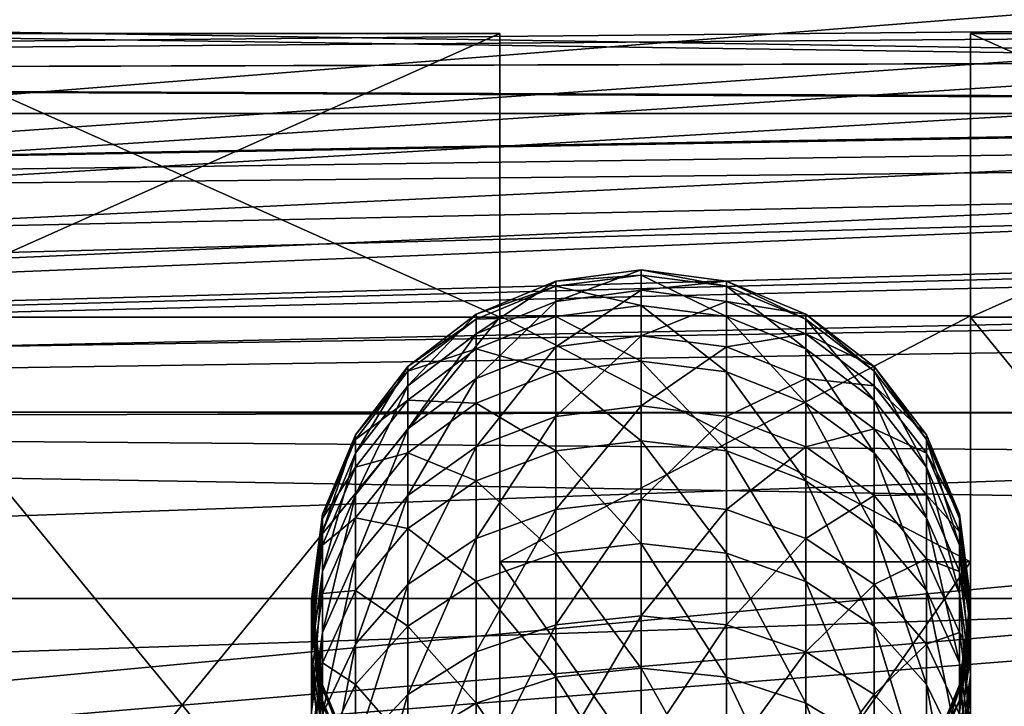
# Model space of a CAD drawing. Extents: x 0 to 200, y 18 to 95.
# Tile 358 of 491: x 152.76 to 156.94, y 53.37 to 56.28. Entities that reach past the tile are written whole.
import ezdxf

# ---------------------------------------------------------------- set-up
doc = ezdxf.new("R2010")
doc.units = 0

msp = doc.modelspace()

# ---------------------------------------------------------------- linework, layer by layer
for points in [[(105.686966, 56.886276, 43.411808), (174.799988, 57.227016, 46), (174.799988, 55.887272, 41)], [(174.799988, 57.227016, 46), (110.863342, 56.886276, 48.588192), (174.799988, 55.887272, 51)], [(105.686966, 56.886276, 43.411808), (174.799988, 55.887272, 41), (103.275146, 55.887272, 41)], [(174.799988, 55.887272, 51), (110.863342, 56.886276, 48.588192), (113.275154, 55.887272, 51)], [(164.14772, 56.86945, 44.597908), (164.127975, 56.891327, 44.710186), (136.799988, 56.044212, 42.075359)], [(164.127975, 56.891327, 44.710186), (136.799988, 56.582069, 43.253109), (136.799988, 56.044212, 42.075359)], [(135.799988, 56.849285, 38.829788), (160.991943, 56.623676, 38.559963), (135.799988, 54.627644, 36.553799)], [(161.265961, 56.281178, 53.875412), (135.799988, 56.849285, 53.170212), (135.799988, 54.627644, 55.446201)], [(160.822159, 56.833359, 53.157978), (135.799988, 56.849285, 53.170212), (161.265961, 56.281178, 53.875412)], [(164.328964, 56.668659, 43.567337), (164.14772, 56.86945, 44.597908), (136.799988, 56.044212, 42.075359)], [(136.799988, 56.582069, 48.746891), (164.326447, 56.671448, 48.42181), (136.799988, 56.044212, 49.924641)], [(164.326447, 56.671448, 48.42181), (164.653549, 56.307484, 49.55072), (136.799988, 56.044212, 49.924641)], [(164.693375, 56.263088, 42.337776), (164.328964, 56.668659, 43.567337), (136.799988, 56.044212, 42.075359)], [(160.991943, 56.623676, 38.559963), (161.171005, 56.401752, 38.265392), (135.799988, 54.627644, 36.553799)], [(161.171005, 56.401752, 38.265392), (161.58165, 55.865784, 37.706028), (135.799988, 54.627644, 36.553799)], [(164.653549, 56.307484, 49.55072), (164.82132, 56.119263, 49.958858), (136.799988, 56.044212, 49.924641)], [(161.377853, 56.134304, 54.025085), (161.265961, 56.281178, 53.875412), (135.799988, 54.627644, 55.446201)], [(164.820618, 56.120007, 42.041084), (164.693375, 56.263088, 42.337776), (136.799988, 56.044212, 42.075359)], [(152.099991, 56.227016, 46), (154.799988, 55.021244, 41.5), (152.099991, 55.021244, 41.5)], [(152.099991, 56.227016, 46), (154.799988, 56.227016, 46), (154.799988, 55.021244, 41.5)], [(154.799988, 56.227016, 46), (152.099991, 56.227016, 46), (152.099991, 55.021244, 50.5)], [(154.799988, 55.021244, 50.5), (154.799988, 56.227016, 46), (152.099991, 55.021244, 50.5)], [(154.799988, 55.027016, 46), (154.799988, 56.227016, 46), (154.799988, 53.982014, 49.900002)], [(154.799988, 56.227016, 46), (154.799988, 55.021244, 50.5), (154.799988, 53.982014, 49.900002)], [(154.799988, 56.227016, 46), (154.799988, 55.027016, 46), (154.799988, 55.021244, 41.5)], [(156.799988, 55.027016, 46), (156.799988, 56.227016, 46), (156.799988, 53.982014, 42.099998)], [(156.799988, 56.227016, 46), (156.799988, 55.021244, 41.5), (156.799988, 53.982014, 42.099998)], [(156.799988, 56.227016, 46), (159.5, 55.021244, 41.5), (156.799988, 55.021244, 41.5)], [(156.799988, 56.227016, 46), (159.5, 56.227016, 46), (159.5, 55.021244, 41.5)], [(156.799988, 56.227016, 46), (156.799988, 55.027016, 46), (156.799988, 55.021244, 50.5)], [(159.5, 56.227016, 46), (156.799988, 56.227016, 46), (156.799988, 55.021244, 50.5)], [(159.5, 55.021244, 50.5), (159.5, 56.227016, 46), (156.799988, 55.021244, 50.5)], [(162.000732, 55.316753, 54.858215), (161.377853, 56.134304, 54.025085), (135.799988, 54.627644, 55.446201)], [(164.820618, 56.120007, 42.041084), (136.799988, 56.044212, 42.075359), (164.994949, 55.923965, 41.634575)], [(136.799988, 56.044212, 49.924641), (164.82132, 56.119263, 49.958858), (164.989471, 55.930599, 50.36795)], [(164.994949, 55.923965, 41.634575), (136.799988, 56.044212, 42.075359), (136.799988, 55.429237, 40.728752)], [(136.799988, 56.044212, 49.924641), (164.989471, 55.930599, 50.36795), (136.799988, 55.429237, 51.271248)], [(164.989471, 55.930599, 50.36795), (165.085327, 55.823063, 50.601139), (136.799988, 55.429237, 51.271248)], [(165.177353, 55.718853, 41.209263), (164.994949, 55.923965, 41.634575), (136.799988, 55.429237, 40.728752)], [(101.204079, 54.298084, 38.928932), (174.799988, 55.887272, 41), (174.799988, 52.227016, 37.339745)], [(103.275146, 55.887272, 41), (174.799988, 55.887272, 41), (101.204079, 54.298084, 38.928932)], [(174.799988, 55.887272, 51), (113.275154, 55.887272, 51), (115.346222, 54.298084, 53.071068)], [(174.799988, 55.887272, 51), (115.346222, 54.298084, 53.071068), (174.799988, 52.227016, 54.660255)], [(161.58165, 55.865784, 37.706028), (161.979691, 55.346256, 37.16383), (135.799988, 54.627644, 36.553799)], [(136.799988, 55.429237, 51.271248), (165.085327, 55.823063, 50.601139), (136.799988, 54.566158, 52.267292)], [(165.085327, 55.823063, 50.601139), (165.653732, 55.17408, 51.648602), (136.799988, 54.566158, 52.267292)], [(165.177353, 55.718853, 41.209263), (136.799988, 55.429237, 40.728752), (136.799988, 54.566158, 39.732708)], [(165.799988, 55.005188, 40.121014), (165.177353, 55.718853, 41.209263), (136.799988, 54.566158, 39.732708)], [(161.979691, 55.346256, 37.16383), (162.190948, 55.049629, 36.92408), (135.799988, 54.627644, 36.553799)], [(162.034882, 55.271938, 54.903889), (162.000732, 55.316753, 54.858215), (135.799988, 54.627644, 55.446201)], [(162.034882, 55.271938, 54.903889), (135.799988, 54.627644, 55.446201), (162.501358, 54.611546, 55.425819)], [(155.399994, 55.135761, 47.204876), (155.399994, 55.222164, 46.27858), (155.037643, 55.0886, 47.197693)], [(155.399994, 55.222164, 46.27858), (155.037643, 55.174488, 46.27692), (155.037643, 55.0886, 47.197693)], [(155.399994, 55.222164, 46.27858), (155.399994, 55.200443, 45.348518), (155.037643, 55.174488, 46.27692)], [(155.762344, 55.174488, 46.27692), (155.399994, 55.222164, 46.27858), (155.399994, 55.135761, 47.204876)], [(155.399994, 55.222164, 46.27858), (155.762344, 55.174488, 46.27692), (155.762344, 55.152901, 45.352402)], [(155.399994, 55.200443, 45.348518), (155.399994, 55.222164, 46.27858), (155.762344, 55.152901, 45.352402)], [(165.653732, 55.17408, 51.648602), (165.799988, 54.640976, 52.332119), (136.799988, 54.566158, 52.267292)], [(155.037643, 55.0886, 47.197693), (155.037643, 55.174488, 46.27692), (154.699997, 54.950336, 47.176628)], [(155.037643, 55.174488, 46.27692), (154.699997, 55.034714, 46.272049), (154.699997, 54.950336, 47.176628)], [(155.037643, 55.174488, 46.27692), (155.037643, 55.152901, 45.352402), (154.699997, 55.034714, 46.272049)], [(155.037643, 55.152901, 45.352402), (155.399994, 55.200443, 45.348518), (155.399994, 55.0709, 44.427261)], [(155.037643, 55.174488, 46.27692), (155.399994, 55.200443, 45.348518), (155.037643, 55.152901, 45.352402)], [(155.399994, 55.200443, 45.348518), (155.762344, 55.152901, 45.352402), (155.762344, 55.024124, 44.436642)], [(155.399994, 55.0709, 44.427261), (155.399994, 55.200443, 45.348518), (155.762344, 55.024124, 44.436642)], [(155.762344, 55.174488, 46.27692), (155.399994, 55.135761, 47.204876), (155.762344, 55.0886, 47.197693)], [(155.762344, 55.174488, 46.27692), (156.099991, 55.034714, 46.272049), (156.099991, 55.013504, 45.363792)], [(155.762344, 55.152901, 45.352402), (155.762344, 55.174488, 46.27692), (156.099991, 55.013504, 45.363792)], [(155.762344, 55.174488, 46.27692), (155.762344, 55.0886, 47.197693), (156.099991, 55.034714, 46.272049)], [(154.699997, 55.034714, 46.272049), (155.037643, 55.152901, 45.352402), (154.699997, 55.013504, 45.363792)], [(155.037643, 55.152901, 45.352402), (155.037643, 55.024124, 44.436642), (154.699997, 55.013504, 45.363792)], [(155.037643, 55.152901, 45.352402), (155.399994, 55.0709, 44.427261), (155.037643, 55.024124, 44.436642)], [(155.399994, 54.942406, 48.11488), (155.399994, 55.135761, 47.204876), (155.037643, 54.896404, 48.102268)], [(155.399994, 55.135761, 47.204876), (155.037643, 55.0886, 47.197693), (155.037643, 54.896404, 48.102268)], [(155.762344, 55.0886, 47.197693), (155.399994, 55.135761, 47.204876), (155.399994, 54.942406, 48.11488)], [(155.762344, 55.152901, 45.352402), (156.099991, 55.013504, 45.363792), (156.099991, 54.886993, 44.464138)], [(155.762344, 55.024124, 44.436642), (155.762344, 55.152901, 45.352402), (156.099991, 54.886993, 44.464138)], [(155.037643, 54.896404, 48.102268), (155.037643, 55.0886, 47.197693), (154.699997, 54.761517, 48.065296)], [(155.037643, 55.0886, 47.197693), (154.699997, 54.950336, 47.176628), (154.699997, 54.761517, 48.065296)], [(155.762344, 55.0886, 47.197693), (155.399994, 54.942406, 48.11488), (155.762344, 54.896404, 48.102268)], [(156.099991, 54.950336, 47.176628), (155.762344, 55.0886, 47.197693), (155.762344, 54.896404, 48.102268)], [(156.099991, 55.034714, 46.272049), (155.762344, 55.0886, 47.197693), (156.099991, 54.950336, 47.176628)], [(135.799988, 54.627644, 36.553799), (162.190948, 55.049629, 36.92408), (162.501617, 54.61338, 36.571487)], [(155.037643, 55.024124, 44.436642), (155.399994, 55.0709, 44.427261), (155.399994, 54.835278, 43.527279)], [(155.399994, 55.0709, 44.427261), (155.762344, 55.024124, 44.436642), (155.762344, 54.789909, 43.542023)], [(155.399994, 54.835278, 43.527279), (155.399994, 55.0709, 44.427261), (155.762344, 54.789909, 43.542023)], [(165.799988, 54.640976, 39.667881), (165.799988, 55.005188, 40.121014), (136.799988, 54.566158, 39.732708)], [(152.099991, 55.021244, 41.5), (154.799988, 51.727016, 38.205772), (152.099991, 51.727016, 38.205772)], [(152.099991, 55.021244, 41.5), (154.799988, 55.021244, 41.5), (154.799988, 51.727016, 38.205772)], [(154.799988, 55.021244, 50.5), (152.099991, 55.021244, 50.5), (152.099991, 51.727016, 53.794228)], [(154.799988, 51.727016, 53.794228), (154.799988, 55.021244, 50.5), (152.099991, 51.727016, 53.794228)], [(154.699997, 54.950336, 47.176628), (154.699997, 55.034714, 46.272049), (154.410049, 54.730389, 47.14312)], [(154.699997, 55.034714, 46.272049), (154.410049, 54.812359, 46.264301), (154.410049, 54.730389, 47.14312)], [(154.699997, 55.034714, 46.272049), (154.699997, 55.013504, 45.363792), (154.410049, 54.812359, 46.264301)], [(154.410049, 54.812359, 46.264301), (154.699997, 55.013504, 45.363792), (154.410049, 54.791756, 45.381908)], [(154.699997, 55.013504, 45.363792), (154.699997, 54.886993, 44.464138), (154.410049, 54.791756, 45.381908)], [(154.699997, 54.886993, 44.464138), (155.037643, 55.024124, 44.436642), (155.037643, 54.789909, 43.542023)], [(154.699997, 55.013504, 45.363792), (155.037643, 55.024124, 44.436642), (154.699997, 54.886993, 44.464138)], [(154.799988, 55.021244, 41.5), (154.799988, 55.027016, 46), (154.799988, 53.982014, 42.099998)], [(154.799988, 55.027016, 46), (156.799988, 53.982014, 42.099998), (154.799988, 53.982014, 42.099998)], [(154.799988, 55.027016, 46), (156.799988, 55.027016, 46), (156.799988, 53.982014, 42.099998)], [(156.799988, 55.027016, 46), (154.799988, 55.027016, 46), (154.799988, 53.982014, 49.900002)], [(156.799988, 53.982014, 49.900002), (156.799988, 55.027016, 46), (154.799988, 53.982014, 49.900002)], [(154.799988, 53.982014, 49.900002), (154.799988, 55.021244, 50.5), (154.799988, 51.127014, 52.754997)], [(154.799988, 55.021244, 50.5), (154.799988, 51.727016, 53.794228), (154.799988, 51.127014, 52.754997)], [(154.799988, 55.021244, 41.5), (154.799988, 53.982014, 42.099998), (154.799988, 51.727016, 38.205772)], [(155.037643, 55.024124, 44.436642), (155.399994, 54.835278, 43.527279), (155.037643, 54.789909, 43.542023)], [(155.762344, 55.024124, 44.436642), (156.099991, 54.886993, 44.464138), (156.099991, 54.656898, 43.585251)], [(155.762344, 54.789909, 43.542023), (155.762344, 55.024124, 44.436642), (156.099991, 54.656898, 43.585251)], [(156.099991, 55.034714, 46.272049), (156.389938, 54.812359, 46.264301), (156.389938, 54.791756, 45.381908)], [(156.099991, 55.013504, 45.363792), (156.099991, 55.034714, 46.272049), (156.389938, 54.791756, 45.381908)], [(156.099991, 55.034714, 46.272049), (156.099991, 54.950336, 47.176628), (156.389938, 54.812359, 46.264301)], [(156.099991, 55.013504, 45.363792), (156.389938, 54.791756, 45.381908), (156.389938, 54.66885, 44.507877)], [(156.099991, 54.886993, 44.464138), (156.099991, 55.013504, 45.363792), (156.389938, 54.66885, 44.507877)], [(156.799988, 55.021244, 50.5), (156.799988, 55.027016, 46), (156.799988, 53.982014, 49.900002)], [(156.799988, 53.982014, 42.099998), (156.799988, 55.021244, 41.5), (156.799988, 51.127014, 39.245003)], [(156.799988, 55.021244, 41.5), (156.799988, 51.727016, 38.205772), (156.799988, 51.127014, 39.245003)], [(156.799988, 55.021244, 41.5), (159.5, 51.727016, 38.205772), (156.799988, 51.727016, 38.205772)], [(156.799988, 55.021244, 41.5), (159.5, 55.021244, 41.5), (159.5, 51.727016, 38.205772)], [(156.799988, 55.021244, 50.5), (156.799988, 53.982014, 49.900002), (156.799988, 51.727016, 53.794228)], [(159.5, 55.021244, 50.5), (156.799988, 55.021244, 50.5), (156.799988, 51.727016, 53.794228)], [(159.5, 51.727016, 53.794228), (159.5, 55.021244, 50.5), (156.799988, 51.727016, 53.794228)], [(154.699997, 54.761517, 48.065296), (154.699997, 54.950336, 47.176628), (154.410049, 54.546944, 48.006477)], [(154.699997, 54.950336, 47.176628), (154.410049, 54.730389, 47.14312), (154.410049, 54.546944, 48.006477)], [(155.399994, 54.644718, 48.996281), (155.399994, 54.942406, 48.11488), (155.037643, 54.600483, 48.978416)], [(155.399994, 54.942406, 48.11488), (155.037643, 54.896404, 48.102268), (155.037643, 54.600483, 48.978416)], [(155.762344, 54.896404, 48.102268), (155.399994, 54.942406, 48.11488), (155.399994, 54.644718, 48.996281)], [(156.099991, 54.950336, 47.176628), (155.762344, 54.896404, 48.102268), (156.099991, 54.761517, 48.065296)], [(156.099991, 54.950336, 47.176628), (156.099991, 54.761517, 48.065296), (156.389938, 54.730389, 47.14312)], [(156.389938, 54.812359, 46.264301), (156.099991, 54.950336, 47.176628), (156.389938, 54.730389, 47.14312)], [(154.410049, 54.66885, 44.507877), (154.699997, 54.886993, 44.464138), (154.699997, 54.656898, 43.585251)], [(154.410049, 54.791756, 45.381908), (154.699997, 54.886993, 44.464138), (154.410049, 54.66885, 44.507877)], [(155.037643, 54.600483, 48.978416), (155.037643, 54.896404, 48.102268), (154.699997, 54.470802, 48.926033)], [(155.037643, 54.896404, 48.102268), (154.699997, 54.761517, 48.065296), (154.699997, 54.470802, 48.926033)], [(154.699997, 54.886993, 44.464138), (155.037643, 54.789909, 43.542023), (154.699997, 54.656898, 43.585251)], [(155.762344, 54.896404, 48.102268), (155.399994, 54.644718, 48.996281), (155.762344, 54.600483, 48.978416)], [(156.099991, 54.761517, 48.065296), (155.762344, 54.896404, 48.102268), (155.762344, 54.600483, 48.978416)], [(156.099991, 54.886993, 44.464138), (156.389938, 54.66885, 44.507877), (156.389938, 54.445305, 43.654022)], [(156.099991, 54.656898, 43.585251), (156.099991, 54.886993, 44.464138), (156.389938, 54.445305, 43.654022)], [(155.037643, 54.789909, 43.542023), (155.399994, 54.835278, 43.527279), (155.399994, 54.496769, 42.660732)], [(155.399994, 54.835278, 43.527279), (155.762344, 54.789909, 43.542023), (155.762344, 54.453419, 42.680645)], [(155.399994, 54.496769, 42.660732), (155.399994, 54.835278, 43.527279), (155.762344, 54.453419, 42.680645)], [(154.410049, 54.730389, 47.14312), (154.410049, 54.812359, 46.264301), (154.187561, 54.443748, 47.099449)], [(154.410049, 54.812359, 46.264301), (154.187561, 54.522591, 46.254204), (154.187561, 54.443748, 47.099449)], [(154.410049, 54.812359, 46.264301), (154.410049, 54.791756, 45.381908), (154.187561, 54.522591, 46.254204)], [(154.187561, 54.522591, 46.254204), (154.410049, 54.791756, 45.381908), (154.187561, 54.502769, 45.405521)], [(154.410049, 54.791756, 45.381908), (154.410049, 54.66885, 44.507877), (154.187561, 54.502769, 45.405521)], [(154.699997, 54.656898, 43.585251), (155.037643, 54.789909, 43.542023), (155.037643, 54.453419, 42.680645)], [(155.037643, 54.789909, 43.542023), (155.399994, 54.496769, 42.660732), (155.037643, 54.453419, 42.680645)], [(155.762344, 54.789909, 43.542023), (156.099991, 54.656898, 43.585251), (156.099991, 54.326324, 42.739025)], [(155.762344, 54.453419, 42.680645), (155.762344, 54.789909, 43.542023), (156.099991, 54.326324, 42.739025)], [(156.389938, 54.812359, 46.264301), (156.612427, 54.522591, 46.254204), (156.612427, 54.502769, 45.405521)], [(156.389938, 54.791756, 45.381908), (156.389938, 54.812359, 46.264301), (156.612427, 54.502769, 45.405521)], [(156.389938, 54.812359, 46.264301), (156.389938, 54.730389, 47.14312), (156.612427, 54.522591, 46.254204)], [(156.389938, 54.791756, 45.381908), (156.612427, 54.502769, 45.405521), (156.612427, 54.38456, 44.564877)], [(156.389938, 54.66885, 44.507877), (156.389938, 54.791756, 45.381908), (156.612427, 54.38456, 44.564877)], [(154.699997, 54.470802, 48.926033), (154.699997, 54.761517, 48.065296), (154.410049, 54.264511, 48.842705)], [(154.699997, 54.761517, 48.065296), (154.410049, 54.546944, 48.006477), (154.410049, 54.264511, 48.842705)], [(156.099991, 54.761517, 48.065296), (155.762344, 54.600483, 48.978416), (156.099991, 54.470802, 48.926033)], [(156.389938, 54.546944, 48.006477), (156.099991, 54.761517, 48.065296), (156.099991, 54.470802, 48.926033)], [(156.389938, 54.730389, 47.14312), (156.099991, 54.761517, 48.065296), (156.389938, 54.546944, 48.006477)], [(154.410049, 54.546944, 48.006477), (154.410049, 54.730389, 47.14312), (154.187561, 54.267311, 47.929829)], [(154.410049, 54.730389, 47.14312), (154.187561, 54.443748, 47.099449), (154.187561, 54.267311, 47.929829)], [(156.389938, 54.730389, 47.14312), (156.389938, 54.546944, 48.006477), (156.612427, 54.443748, 47.099449)], [(156.612427, 54.522591, 46.254204), (156.389938, 54.730389, 47.14312), (156.612427, 54.443748, 47.099449)], [(154.187561, 54.502769, 45.405521), (154.410049, 54.66885, 44.507877), (154.187561, 54.38456, 44.564877)], [(154.410049, 54.66885, 44.507877), (154.410049, 54.445305, 43.654022), (154.187561, 54.38456, 44.564877)], [(154.410049, 54.66885, 44.507877), (154.699997, 54.656898, 43.585251), (154.410049, 54.445305, 43.654022)], [(156.389938, 54.66885, 44.507877), (156.612427, 54.38456, 44.564877), (156.612427, 54.169556, 43.743641)], [(156.389938, 54.445305, 43.654022), (156.389938, 54.66885, 44.507877), (156.612427, 54.169556, 43.743641)], [(135.799988, 54.627644, 36.553799), (162.821793, 54.163807, 36.208118), (135.799988, 51.886112, 34.941391)], [(162.640335, 54.414803, 55.581314), (135.799988, 54.627644, 55.446201), (135.799988, 51.886112, 57.058609)], [(135.799988, 54.627644, 36.553799), (162.501617, 54.61338, 36.571487), (162.821793, 54.163807, 36.208118)], [(162.501358, 54.611546, 55.425819), (135.799988, 54.627644, 55.446201), (162.640335, 54.414803, 55.581314)], [(165.799988, 54.640976, 39.667881), (136.799988, 53.611908, 38.631443), (165.799988, 52.537247, 37.82296)], [(136.799988, 53.611908, 53.368557), (165.799988, 54.640976, 52.332119), (165.799988, 52.537247, 54.17704)], [(165.799988, 54.640976, 39.667881), (136.799988, 54.566158, 39.732708), (136.799988, 53.611908, 38.631443)], [(136.799988, 54.566158, 52.267292), (165.799988, 54.640976, 52.332119), (136.799988, 53.611908, 53.368557)], [(154.410049, 54.445305, 43.654022), (154.699997, 54.656898, 43.585251), (154.699997, 54.326324, 42.739025)], [(154.699997, 54.656898, 43.585251), (155.037643, 54.453419, 42.680645), (154.699997, 54.326324, 42.739025)], [(155.399994, 54.246712, 49.837166), (155.399994, 54.644718, 48.996281), (155.037643, 54.204857, 49.814285)], [(155.399994, 54.644718, 48.996281), (155.037643, 54.600483, 48.978416), (155.037643, 54.204857, 49.814285)], [(155.762344, 54.600483, 48.978416), (155.399994, 54.644718, 48.996281), (155.399994, 54.246712, 49.837166)], [(156.099991, 54.656898, 43.585251), (156.389938, 54.445305, 43.654022), (156.389938, 54.124146, 42.83189)], [(156.099991, 54.326324, 42.739025), (156.099991, 54.656898, 43.585251), (156.389938, 54.124146, 42.83189)], [(155.037643, 54.204857, 49.814285), (155.037643, 54.600483, 48.978416), (154.699997, 54.082134, 49.7472)], [(155.037643, 54.600483, 48.978416), (154.699997, 54.470802, 48.926033), (154.699997, 54.082134, 49.7472)], [(155.762344, 54.600483, 48.978416), (155.399994, 54.246712, 49.837166), (155.762344, 54.204857, 49.814285)], [(156.099991, 54.470802, 48.926033), (155.762344, 54.600483, 48.978416), (155.762344, 54.204857, 49.814285)], [(154.410049, 54.264511, 48.842705), (154.410049, 54.546944, 48.006477), (154.187561, 53.99567, 48.734108)], [(154.410049, 54.546944, 48.006477), (154.187561, 54.267311, 47.929829), (154.187561, 53.99567, 48.734108)], [(156.389938, 54.546944, 48.006477), (156.099991, 54.470802, 48.926033), (156.389938, 54.264511, 48.842705)], [(156.612427, 54.267311, 47.929829), (156.389938, 54.546944, 48.006477), (156.389938, 54.264511, 48.842705)], [(156.612427, 54.443748, 47.099449), (156.389938, 54.546944, 48.006477), (156.612427, 54.267311, 47.929829)], [(154.187561, 54.443748, 47.099449), (154.187561, 54.522591, 46.254204), (154.047699, 54.109947, 47.048595)], [(154.187561, 54.522591, 46.254204), (154.047699, 54.185143, 46.242447), (154.047699, 54.109947, 47.048595)], [(154.187561, 54.522591, 46.254204), (154.187561, 54.502769, 45.405521), (154.047699, 54.185143, 46.242447)], [(154.047699, 54.185143, 46.242447), (154.187561, 54.502769, 45.405521), (154.047699, 54.166237, 45.433018)], [(154.187561, 54.502769, 45.405521), (154.187561, 54.38456, 44.564877), (154.047699, 54.166237, 45.433018)], [(155.037643, 54.453419, 42.680645), (155.399994, 54.496769, 42.660732), (155.399994, 54.059944, 41.839344)], [(155.399994, 54.496769, 42.660732), (155.762344, 54.453419, 42.680645), (155.762344, 54.019203, 41.864155)], [(155.399994, 54.059944, 41.839344), (155.399994, 54.496769, 42.660732), (155.762344, 54.019203, 41.864155)], [(156.612427, 54.522591, 46.254204), (156.752289, 54.185143, 46.242447), (156.752289, 54.166237, 45.433018)], [(156.612427, 54.502769, 45.405521), (156.612427, 54.522591, 46.254204), (156.752289, 54.166237, 45.433018)], [(156.612427, 54.522591, 46.254204), (156.612427, 54.443748, 47.099449), (156.752289, 54.185143, 46.242447)], [(156.612427, 54.502769, 45.405521), (156.752289, 54.166237, 45.433018), (156.752289, 54.053493, 44.631256)], [(156.612427, 54.38456, 44.564877), (156.612427, 54.502769, 45.405521), (156.752289, 54.053493, 44.631256)], [(154.699997, 54.082134, 49.7472), (154.699997, 54.470802, 48.926033), (154.410049, 53.886909, 49.640484)], [(154.699997, 54.470802, 48.926033), (154.410049, 54.264511, 48.842705), (154.410049, 53.886909, 49.640484)], [(154.699997, 54.326324, 42.739025), (155.037643, 54.453419, 42.680645), (155.037643, 54.019203, 41.864155)], [(155.037643, 54.453419, 42.680645), (155.399994, 54.059944, 41.839344), (155.037643, 54.019203, 41.864155)], [(156.099991, 54.470802, 48.926033), (155.762344, 54.204857, 49.814285), (156.099991, 54.082134, 49.7472)], [(155.762344, 54.453419, 42.680645), (156.099991, 54.326324, 42.739025), (156.099991, 53.899746, 41.936893)], [(155.762344, 54.019203, 41.864155), (155.762344, 54.453419, 42.680645), (156.099991, 53.899746, 41.936893)], [(156.389938, 54.264511, 48.842705), (156.099991, 54.470802, 48.926033), (156.099991, 54.082134, 49.7472)], [(162.911285, 54.031204, 55.884483), (162.640335, 54.414803, 55.581314), (135.799988, 51.886112, 57.058609)], [(154.187561, 54.267311, 47.929829), (154.187561, 54.443748, 47.099449), (154.047699, 53.941669, 47.840565)], [(154.187561, 54.443748, 47.099449), (154.047699, 54.109947, 47.048595), (154.047699, 53.941669, 47.840565)], [(154.187561, 54.169556, 43.743641), (154.410049, 54.445305, 43.654022), (154.410049, 54.124146, 42.83189)], [(154.187561, 54.38456, 44.564877), (154.410049, 54.445305, 43.654022), (154.187561, 54.169556, 43.743641)], [(154.410049, 54.445305, 43.654022), (154.699997, 54.326324, 42.739025), (154.410049, 54.124146, 42.83189)], [(156.389938, 54.445305, 43.654022), (156.612427, 54.169556, 43.743641), (156.612427, 53.860664, 42.952919)], [(156.389938, 54.124146, 42.83189), (156.389938, 54.445305, 43.654022), (156.612427, 53.860664, 42.952919)], [(156.612427, 54.443748, 47.099449), (156.612427, 54.267311, 47.929829), (156.752289, 54.109947, 47.048595)], [(156.752289, 54.185143, 46.242447), (156.612427, 54.443748, 47.099449), (156.752289, 54.109947, 47.048595)], [(154.047699, 54.166237, 45.433018), (154.187561, 54.38456, 44.564877), (154.047699, 54.053493, 44.631256)], [(154.187561, 54.38456, 44.564877), (154.187561, 54.169556, 43.743641), (154.047699, 54.053493, 44.631256)], [(156.612427, 54.38456, 44.564877), (156.752289, 54.053493, 44.631256), (156.752289, 53.848434, 43.848007)], [(156.612427, 54.169556, 43.743641), (156.612427, 54.38456, 44.564877), (156.752289, 53.848434, 43.848007)], [(154.410049, 54.124146, 42.83189), (154.699997, 54.326324, 42.739025), (154.699997, 53.899746, 41.936893)], [(154.699997, 54.326324, 42.739025), (155.037643, 54.019203, 41.864155), (154.699997, 53.899746, 41.936893)], [(156.099991, 54.326324, 42.739025), (156.389938, 54.124146, 42.83189), (156.389938, 53.709717, 42.052605)], [(156.099991, 53.899746, 41.936893), (156.099991, 54.326324, 42.739025), (156.389938, 53.709717, 42.052605)], [(101.204079, 54.298084, 38.928932), (174.799988, 52.227016, 37.339745), (99.614899, 52.227016, 37.339745)], [(174.799988, 52.227016, 54.660255), (115.346222, 54.298084, 53.071068), (116.93541, 52.227016, 54.660255)], [(154.187561, 53.99567, 48.734108), (154.187561, 54.267311, 47.929829), (154.047699, 53.68259, 48.607643)], [(154.187561, 54.267311, 47.929829), (154.047699, 53.941669, 47.840565), (154.047699, 53.68259, 48.607643)], [(154.410049, 53.886909, 49.640484), (154.410049, 54.264511, 48.842705), (154.187561, 53.632492, 49.501411)], [(154.410049, 54.264511, 48.842705), (154.187561, 53.99567, 48.734108), (154.187561, 53.632492, 49.501411)], [(155.399994, 53.75378, 50.626156), (155.399994, 54.246712, 49.837166), (155.037643, 53.714863, 50.598572)], [(155.399994, 54.246712, 49.837166), (155.037643, 54.204857, 49.814285), (155.037643, 53.714863, 50.598572)], [(155.762344, 54.204857, 49.814285), (155.399994, 54.246712, 49.837166), (155.399994, 53.75378, 50.626156)], [(156.389938, 54.264511, 48.842705), (156.099991, 54.082134, 49.7472), (156.389938, 53.886909, 49.640484)], [(156.612427, 54.267311, 47.929829), (156.389938, 54.264511, 48.842705), (156.612427, 53.99567, 48.734108)], [(156.612427, 53.99567, 48.734108), (156.389938, 54.264511, 48.842705), (156.389938, 53.886909, 49.640484)], [(156.612427, 54.267311, 47.929829), (156.612427, 53.99567, 48.734108), (156.752289, 53.941669, 47.840565)], [(156.752289, 54.109947, 47.048595), (156.612427, 54.267311, 47.929829), (156.752289, 53.941669, 47.840565)], [(155.037643, 53.714863, 50.598572), (155.037643, 54.204857, 49.814285), (154.699997, 53.600758, 50.517693)], [(155.037643, 54.204857, 49.814285), (154.699997, 54.082134, 49.7472), (154.699997, 53.600758, 50.517693)], [(155.762344, 54.204857, 49.814285), (155.399994, 53.75378, 50.626156), (155.762344, 53.714863, 50.598572)], [(156.099991, 54.082134, 49.7472), (155.762344, 54.204857, 49.814285), (155.762344, 53.714863, 50.598572)], [(162.821793, 54.163807, 36.208118), (163.43602, 53.207344, 35.610722), (135.799988, 51.886112, 34.941391)], [(154.047699, 54.109947, 47.048595), (154.047699, 54.185143, 46.242447), (154, 53.751728, 46.994022)], [(154.047699, 54.185143, 46.242447), (154, 53.823013, 46.229828), (154, 53.751728, 46.994022)], [(154.047699, 54.185143, 46.242447), (154.047699, 54.166237, 45.433018), (154, 53.823013, 46.229828)], [(154, 53.823013, 46.229828), (154.047699, 54.166237, 45.433018), (154, 53.805096, 45.462524)], [(154.047699, 54.166237, 45.433018), (154.047699, 54.053493, 44.631256), (154, 53.805096, 45.462524)], [(154.047699, 54.053493, 44.631256), (154.187561, 54.169556, 43.743641), (154.047699, 53.848434, 43.848007)], [(154.187561, 54.169556, 43.743641), (154.187561, 53.860664, 42.952919), (154.047699, 53.848434, 43.848007)], [(154.187561, 54.169556, 43.743641), (154.410049, 54.124146, 42.83189), (154.187561, 53.860664, 42.952919)], [(156.612427, 54.169556, 43.743641), (156.752289, 53.848434, 43.848007), (156.752289, 53.553829, 43.093857)], [(156.612427, 53.860664, 42.952919), (156.612427, 54.169556, 43.743641), (156.752289, 53.553829, 43.093857)], [(156.752289, 54.185143, 46.242447), (156.799988, 53.823013, 46.229828), (156.799988, 53.805096, 45.462524)], [(156.752289, 54.166237, 45.433018), (156.752289, 54.185143, 46.242447), (156.799988, 53.805096, 45.462524)], [(156.752289, 54.185143, 46.242447), (156.752289, 54.109947, 47.048595), (156.799988, 53.823013, 46.229828)], [(156.752289, 54.166237, 45.433018), (156.799988, 53.805096, 45.462524), (156.799988, 53.698219, 44.702492)], [(156.752289, 54.053493, 44.631256), (156.752289, 54.166237, 45.433018), (156.799988, 53.698219, 44.702492)], [(154.187561, 53.860664, 42.952919), (154.410049, 54.124146, 42.83189), (154.410049, 53.709717, 42.052605)], [(154.410049, 54.124146, 42.83189), (154.699997, 53.899746, 41.936893), (154.410049, 53.709717, 42.052605)], [(156.389938, 54.124146, 42.83189), (156.612427, 53.860664, 42.952919), (156.612427, 53.462067, 42.203403)], [(156.389938, 53.709717, 42.052605), (156.389938, 54.124146, 42.83189), (156.612427, 53.462067, 42.203403)], [(154.047699, 53.941669, 47.840565), (154.047699, 54.109947, 47.048595), (154, 53.592216, 47.744774)], [(154.047699, 54.109947, 47.048595), (154, 53.751728, 46.994022), (154, 53.592216, 47.744774)], [(154.699997, 53.600758, 50.517693), (154.699997, 54.082134, 49.7472), (154.410049, 53.419243, 50.389038)], [(154.699997, 54.082134, 49.7472), (154.410049, 53.886909, 49.640484), (154.410049, 53.419243, 50.389038)], [(156.099991, 54.082134, 49.7472), (155.762344, 53.714863, 50.598572), (156.099991, 53.600758, 50.517693)], [(156.389938, 53.886909, 49.640484), (156.099991, 54.082134, 49.7472), (156.099991, 53.600758, 50.517693)], [(156.752289, 54.109947, 47.048595), (156.752289, 53.941669, 47.840565), (156.799988, 53.751728, 46.994022)], [(156.799988, 53.823013, 46.229828), (156.752289, 54.109947, 47.048595), (156.799988, 53.751728, 46.994022)], [(154, 53.805096, 45.462524), (154.047699, 54.053493, 44.631256), (154, 53.698219, 44.702492)], [(154.047699, 54.053493, 44.631256), (154.047699, 53.848434, 43.848007), (154, 53.698219, 44.702492)], [(155.037643, 54.019203, 41.864155), (155.399994, 54.059944, 41.839344), (155.399994, 53.530724, 41.074223)], [(155.399994, 54.059944, 41.839344), (155.762344, 54.019203, 41.864155), (155.762344, 53.493134, 41.103596)], [(155.399994, 53.530724, 41.074223), (155.399994, 54.059944, 41.839344), (155.762344, 53.493134, 41.103596)], [(156.752289, 54.053493, 44.631256), (156.799988, 53.698219, 44.702492), (156.799988, 53.50383, 43.960003)], [(156.752289, 53.848434, 43.848007), (156.752289, 54.053493, 44.631256), (156.799988, 53.50383, 43.960003)], [(163.729385, 52.725121, 56.660549), (162.911285, 54.031204, 55.884483), (135.799988, 51.886112, 57.058609)], [(154.187561, 53.632492, 49.501411), (154.187561, 53.99567, 48.734108), (154.047699, 53.336212, 49.339458)], [(154.187561, 53.99567, 48.734108), (154.047699, 53.68259, 48.607643), (154.047699, 53.336212, 49.339458)], [(154.699997, 53.899746, 41.936893), (155.037643, 54.019203, 41.864155), (155.037643, 53.493134, 41.103596)], [(155.037643, 54.019203, 41.864155), (155.399994, 53.530724, 41.074223), (155.037643, 53.493134, 41.103596)], [(155.762344, 54.019203, 41.864155), (156.099991, 53.899746, 41.936893), (156.099991, 53.382927, 41.189709)], [(155.762344, 53.493134, 41.103596), (155.762344, 54.019203, 41.864155), (156.099991, 53.382927, 41.189709)], [(156.612427, 53.99567, 48.734108), (156.389938, 53.886909, 49.640484), (156.612427, 53.632492, 49.501411)], [(156.752289, 53.68259, 48.607643), (156.612427, 53.99567, 48.734108), (156.612427, 53.632492, 49.501411)], [(156.752289, 53.941669, 47.840565), (156.612427, 53.99567, 48.734108), (156.752289, 53.68259, 48.607643)], [(154.799988, 51.727016, 38.205772), (154.799988, 53.982014, 42.099998), (154.799988, 51.127014, 39.245003)], [(154.799988, 53.982014, 42.099998), (156.799988, 51.127014, 39.245003), (154.799988, 51.127014, 39.245003)], [(154.799988, 53.982014, 42.099998), (156.799988, 53.982014, 42.099998), (156.799988, 51.127014, 39.245003)], [(156.799988, 53.982014, 49.900002), (154.799988, 53.982014, 49.900002), (154.799988, 51.127014, 52.754997)], [(156.799988, 51.127014, 52.754997), (156.799988, 53.982014, 49.900002), (154.799988, 51.127014, 52.754997)], [(156.799988, 51.727016, 53.794228), (156.799988, 53.982014, 49.900002), (156.799988, 51.127014, 52.754997)], [(154.047699, 53.68259, 48.607643), (154.047699, 53.941669, 47.840565), (154, 53.346619, 48.471931)], [(154.047699, 53.941669, 47.840565), (154, 53.592216, 47.744774), (154, 53.346619, 48.471931)], [(156.752289, 53.941669, 47.840565), (156.752289, 53.68259, 48.607643), (156.799988, 53.592216, 47.744774)], [(156.799988, 53.751728, 46.994022), (156.752289, 53.941669, 47.840565), (156.799988, 53.592216, 47.744774)], [(154.410049, 53.419243, 50.389038), (154.410049, 53.886909, 49.640484), (154.187561, 53.18269, 50.221367)], [(154.410049, 53.886909, 49.640484), (154.187561, 53.632492, 49.501411), (154.187561, 53.18269, 50.221367)], [(154.410049, 53.709717, 42.052605), (154.699997, 53.899746, 41.936893), (154.699997, 53.382927, 41.189709)], [(154.699997, 53.899746, 41.936893), (155.037643, 53.493134, 41.103596), (154.699997, 53.382927, 41.189709)], [(156.099991, 53.899746, 41.936893), (156.389938, 53.709717, 42.052605), (156.389938, 53.207619, 41.326698)], [(156.099991, 53.382927, 41.189709), (156.099991, 53.899746, 41.936893), (156.389938, 53.207619, 41.326698)], [(156.389938, 53.886909, 49.640484), (156.099991, 53.600758, 50.517693), (156.389938, 53.419243, 50.389038)], [(156.612427, 53.632492, 49.501411), (156.389938, 53.886909, 49.640484), (156.389938, 53.419243, 50.389038)], [(159.5, 52.942783, 42.700001), (133, 53.827015, 46), (133, 52.942783, 42.700001)], [(159.5, 53.827015, 46), (133, 53.827015, 46), (159.5, 52.942783, 42.700001)], [(159.5, 53.827015, 46), (159.5, 52.942783, 49.299999), (133, 52.942783, 49.299999)], [(133, 53.827015, 46), (159.5, 53.827015, 46), (133, 52.942783, 49.299999)], [(154, 53.698219, 44.702492), (154.047699, 53.848434, 43.848007), (154, 53.50383, 43.960003)], [(154.047699, 53.848434, 43.848007), (154.047699, 53.553829, 43.093857), (154, 53.50383, 43.960003)], [(154.047699, 53.553829, 43.093857), (154.187561, 53.860664, 42.952919), (154.187561, 53.462067, 42.203403)], [(154.047699, 53.848434, 43.848007), (154.187561, 53.860664, 42.952919), (154.047699, 53.553829, 43.093857)], [(154.187561, 53.860664, 42.952919), (154.410049, 53.709717, 42.052605), (154.187561, 53.462067, 42.203403)], [(156.612427, 53.860664, 42.952919), (156.752289, 53.553829, 43.093857), (156.752289, 53.173672, 42.379009)], [(156.612427, 53.462067, 42.203403), (156.612427, 53.860664, 42.952919), (156.752289, 53.173672, 42.379009)], [(156.752289, 53.848434, 43.848007), (156.799988, 53.50383, 43.960003), (156.799988, 53.22456, 43.245106)], [(156.752289, 53.553829, 43.093857), (156.752289, 53.848434, 43.848007), (156.799988, 53.22456, 43.245106)], [(154, 53.751728, 46.994022), (154, 53.823013, 46.229828), (154.047699, 53.39352, 46.939449)], [(154, 53.823013, 46.229828), (154.047699, 53.460884, 46.217213), (154.047699, 53.39352, 46.939449)], [(154, 53.823013, 46.229828), (154, 53.805096, 45.462524), (154.047699, 53.460884, 46.217213)], [(154.047699, 53.460884, 46.217213), (154, 53.805096, 45.462524), (154.047699, 53.443951, 45.492035)], [(154, 53.805096, 45.462524), (154, 53.698219, 44.702492), (154.047699, 53.443951, 45.492035)], [(156.799988, 53.823013, 46.229828), (156.752289, 53.460884, 46.217213), (156.752289, 53.443951, 45.492035)], [(156.799988, 53.805096, 45.462524), (156.799988, 53.823013, 46.229828), (156.752289, 53.443951, 45.492035)], [(156.799988, 53.823013, 46.229828), (156.799988, 53.751728, 46.994022), (156.752289, 53.460884, 46.217213)], [(156.799988, 53.805096, 45.462524), (156.752289, 53.443951, 45.492035), (156.752289, 53.342945, 44.773727)], [(156.799988, 53.698219, 44.702492), (156.799988, 53.805096, 45.462524), (156.752289, 53.342945, 44.773727)], [(154, 53.592216, 47.744774), (154, 53.751728, 46.994022), (154.047699, 53.24276, 47.648987)], [(154, 53.751728, 46.994022), (154.047699, 53.39352, 46.939449), (154.047699, 53.24276, 47.648987)], [(155.399994, 53.172588, 51.352589), (155.399994, 53.75378, 50.626156), (155.037643, 53.137135, 51.320671)], [(155.399994, 53.75378, 50.626156), (155.037643, 53.714863, 50.598572), (155.037643, 53.137135, 51.320671)], [(155.762344, 53.714863, 50.598572), (155.399994, 53.75378, 50.626156), (155.399994, 53.172588, 51.352589)], [(156.799988, 53.751728, 46.994022), (156.799988, 53.592216, 47.744774), (156.752289, 53.39352, 46.939449)], [(156.752289, 53.460884, 46.217213), (156.799988, 53.751728, 46.994022), (156.752289, 53.39352, 46.939449)], [(154.047699, 53.443951, 45.492035), (154, 53.698219, 44.702492), (154.047699, 53.342945, 44.773727)], [(154, 53.698219, 44.702492), (154, 53.50383, 43.960003), (154.047699, 53.342945, 44.773727)], [(154.187561, 53.462067, 42.203403), (154.410049, 53.709717, 42.052605), (154.410049, 53.207619, 41.326698)], [(154.410049, 53.709717, 42.052605), (154.699997, 53.382927, 41.189709), (154.410049, 53.207619, 41.326698)], [(155.037643, 53.137135, 51.320671), (155.037643, 53.714863, 50.598572), (154.699997, 53.033192, 51.227093)], [(155.037643, 53.714863, 50.598572), (154.699997, 53.600758, 50.517693), (154.699997, 53.033192, 51.227093)], [(155.762344, 53.714863, 50.598572), (155.399994, 53.172588, 51.352589), (155.762344, 53.137135, 51.320671)], [(156.099991, 53.600758, 50.517693), (155.762344, 53.714863, 50.598572), (155.762344, 53.137135, 51.320671)], [(156.389938, 53.709717, 42.052605), (156.612427, 53.462067, 42.203403), (156.612427, 52.979149, 41.50523)], [(156.389938, 53.207619, 41.326698), (156.389938, 53.709717, 42.052605), (156.612427, 52.979149, 41.50523)], [(156.799988, 53.698219, 44.702492), (156.752289, 53.342945, 44.773727), (156.752289, 53.159229, 44.072002)], [(156.799988, 53.50383, 43.960003), (156.799988, 53.698219, 44.702492), (156.752289, 53.159229, 44.072002)], [(154.047699, 53.336212, 49.339458), (154.047699, 53.68259, 48.607643), (154, 53.018265, 49.165661)], [(154.047699, 53.68259, 48.607643), (154, 53.346619, 48.471931), (154, 53.018265, 49.165661)], [(156.752289, 53.68259, 48.607643), (156.612427, 53.632492, 49.501411), (156.752289, 53.336212, 49.339458)], [(156.799988, 53.346619, 48.471931), (156.752289, 53.68259, 48.607643), (156.752289, 53.336212, 49.339458)], [(156.799988, 53.592216, 47.744774), (156.752289, 53.68259, 48.607643), (156.799988, 53.346619, 48.471931)], [(154.187561, 53.18269, 50.221367), (154.187561, 53.632492, 49.501411), (154.047699, 52.907219, 50.026112)], [(154.187561, 53.632492, 49.501411), (154.047699, 53.336212, 49.339458), (154.047699, 52.907219, 50.026112)], [(156.612427, 53.632492, 49.501411), (156.389938, 53.419243, 50.389038), (156.612427, 53.18269, 50.221367)], [(156.752289, 53.336212, 49.339458), (156.612427, 53.632492, 49.501411), (156.612427, 53.18269, 50.221367)], [(165.799988, 52.537247, 37.82296), (136.799988, 53.611908, 38.631443), (136.799988, 52.48365, 37.906357)], [(136.799988, 53.611908, 53.368557), (165.799988, 52.537247, 54.17704), (136.799988, 52.48365, 54.093643)], [(154, 53.346619, 48.471931), (154, 53.592216, 47.744774), (154.047699, 53.010647, 48.33622)], [(154, 53.592216, 47.744774), (154.047699, 53.24276, 47.648987), (154.047699, 53.010647, 48.33622)], [(154.699997, 53.033192, 51.227093), (154.699997, 53.600758, 50.517693), (154.410049, 52.867836, 51.078232)], [(154.699997, 53.600758, 50.517693), (154.410049, 53.419243, 50.389038), (154.410049, 52.867836, 51.078232)], [(156.099991, 53.600758, 50.517693), (155.762344, 53.137135, 51.320671), (156.099991, 53.033192, 51.227093)], [(156.389938, 53.419243, 50.389038), (156.099991, 53.600758, 50.517693), (156.099991, 53.033192, 51.227093)], [(156.799988, 53.592216, 47.744774), (156.799988, 53.346619, 48.471931), (156.752289, 53.24276, 47.648987)], [(156.752289, 53.39352, 46.939449), (156.799988, 53.592216, 47.744774), (156.752289, 53.24276, 47.648987)], [(154, 53.22456, 43.245106), (154.047699, 53.553829, 43.093857), (154.047699, 53.173672, 42.379009)], [(154, 53.50383, 43.960003), (154.047699, 53.553829, 43.093857), (154, 53.22456, 43.245106)], [(154.047699, 53.553829, 43.093857), (154.187561, 53.462067, 42.203403), (154.047699, 53.173672, 42.379009)], [(156.752289, 53.553829, 43.093857), (156.799988, 53.22456, 43.245106), (156.799988, 52.864182, 42.567459)], [(156.752289, 53.173672, 42.379009), (156.752289, 53.553829, 43.093857), (156.799988, 52.864182, 42.567459)], [(154.047699, 53.342945, 44.773727), (154, 53.50383, 43.960003), (154.047699, 53.159229, 44.072002)], [(154, 53.50383, 43.960003), (154, 53.22456, 43.245106), (154.047699, 53.159229, 44.072002)], [(154.699997, 53.382927, 41.189709), (155.037643, 53.493134, 41.103596), (155.037643, 52.882328, 40.409252)], [(155.037643, 53.493134, 41.103596), (155.399994, 53.530724, 41.074223), (155.399994, 52.916252, 40.375713)], [(155.037643, 53.493134, 41.103596), (155.399994, 52.916252, 40.375713), (155.037643, 52.882328, 40.409252)], [(155.399994, 53.530724, 41.074223), (155.762344, 53.493134, 41.103596), (155.762344, 52.882328, 40.409252)], [(155.399994, 52.916252, 40.375713), (155.399994, 53.530724, 41.074223), (155.762344, 52.882328, 40.409252)], [(155.762344, 53.493134, 41.103596), (156.099991, 53.382927, 41.189709), (156.099991, 52.782864, 40.507576)], [(155.762344, 52.882328, 40.409252), (155.762344, 53.493134, 41.103596), (156.099991, 52.782864, 40.507576)], [(156.799988, 53.50383, 43.960003), (156.752289, 53.159229, 44.072002), (156.752289, 52.89529, 43.396351)], [(156.799988, 53.22456, 43.245106), (156.799988, 53.50383, 43.960003), (156.752289, 52.89529, 43.396351)], [(154.047699, 53.173672, 42.379009), (154.187561, 53.462067, 42.203403), (154.187561, 52.979149, 41.50523)], [(154.047699, 53.39352, 46.939449), (154.047699, 53.460884, 46.217213), (154.187561, 53.059715, 46.888596)], [(154.047699, 53.460884, 46.217213), (154.187561, 53.123436, 46.205452), (154.187561, 53.059715, 46.888596)], [(154.047699, 53.460884, 46.217213), (154.047699, 53.443951, 45.492035), (154.187561, 53.123436, 46.205452)], [(154.187561, 53.462067, 42.203403), (154.410049, 53.207619, 41.326698), (154.187561, 52.979149, 41.50523)], [(156.612427, 53.462067, 42.203403), (156.752289, 53.173672, 42.379009), (156.752289, 52.713089, 41.713127)], [(156.612427, 52.979149, 41.50523), (156.612427, 53.462067, 42.203403), (156.752289, 52.713089, 41.713127)], [(156.752289, 53.460884, 46.217213), (156.612427, 53.123436, 46.205452), (156.612427, 53.107422, 45.519531)], [(156.752289, 53.443951, 45.492035), (156.752289, 53.460884, 46.217213), (156.612427, 53.107422, 45.519531)], [(156.752289, 53.460884, 46.217213), (156.752289, 53.39352, 46.939449), (156.612427, 53.123436, 46.205452)], [(154.187561, 53.123436, 46.205452), (154.047699, 53.443951, 45.492035), (154.187561, 53.107422, 45.519531)], [(154.047699, 53.443951, 45.492035), (154.047699, 53.342945, 44.773727), (154.187561, 53.107422, 45.519531)], [(154.410049, 52.867836, 51.078232), (154.410049, 53.419243, 50.389038), (154.187561, 52.652348, 50.884235)], [(154.410049, 53.419243, 50.389038), (154.187561, 53.18269, 50.221367), (154.187561, 52.652348, 50.884235)], [(156.389938, 53.419243, 50.389038), (156.099991, 53.033192, 51.227093), (156.389938, 52.867836, 51.078232)], [(156.612427, 53.18269, 50.221367), (156.389938, 53.419243, 50.389038), (156.389938, 52.867836, 51.078232)], [(156.752289, 53.443951, 45.492035), (156.612427, 53.107422, 45.519531), (156.612427, 53.011879, 44.840107)], [(156.752289, 53.342945, 44.773727), (156.752289, 53.443951, 45.492035), (156.612427, 53.011879, 44.840107)], [(154.047699, 53.24276, 47.648987), (154.047699, 53.39352, 46.939449), (154.187561, 52.917118, 47.559723)], [(154.047699, 53.39352, 46.939449), (154.187561, 53.059715, 46.888596), (154.187561, 52.917118, 47.559723)], [(154.410049, 53.207619, 41.326698), (154.699997, 53.382927, 41.189709), (154.699997, 52.782864, 40.507576)], [(154.699997, 53.382927, 41.189709), (155.037643, 52.882328, 40.409252), (154.699997, 52.782864, 40.507576)], [(156.099991, 53.382927, 41.189709), (156.389938, 53.207619, 41.326698), (156.389938, 52.624641, 40.663994)], [(156.099991, 52.782864, 40.507576), (156.099991, 53.382927, 41.189709), (156.389938, 52.624641, 40.663994)], [(156.752289, 53.39352, 46.939449), (156.752289, 53.24276, 47.648987), (156.612427, 53.059715, 46.888596)], [(156.612427, 53.123436, 46.205452), (156.752289, 53.39352, 46.939449), (156.612427, 53.059715, 46.888596)]]:
    msp.add_3dface(points)

doc.saveas('drawing.dxf')
